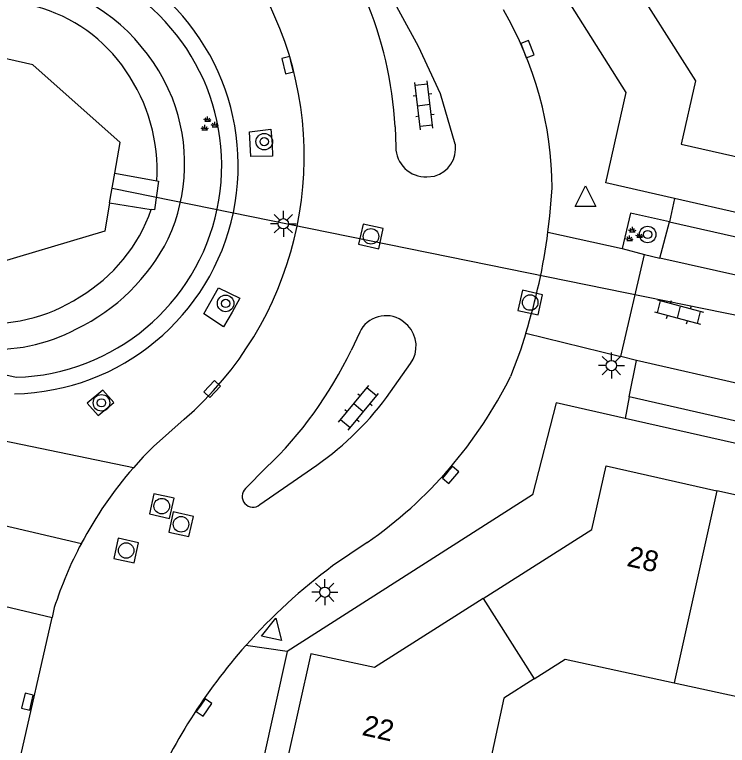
# Model space of a CAD drawing. Extents: x 128999 to 131010, y 395498 to 399007.
# Drawn here: x 129344.42 to 129378.87, y 398759.98 to 398795.32 of the extents above; entities that cross this region are included whole.
import ezdxf

# ---------------------------------------------------------------- set-up
doc = ezdxf.new("R2010")
doc.units = 0
for name, color, linetype in [('gg-anno-huisnummerreeks BGT', 7, 'Continuous'), ('gg-bbg-hoofdgebouw', 7, 'Continuous'), ('gg-bbg-tussenscheiding', 7, 'Continuous'), ('gg-knt-bovenkant onderkant talud', 7, 'Continuous'), ('gg-knt-verharding', 7, 'Continuous'), ('gg-knt-verharding nz', 7, 'Continuous'), ('gg-kntw-beschoeiing', 7, 'Continuous'), ('gg-kwrk-duiker nz buis', 7, 'Continuous'), ('gg-kwrk-uitstroombak niveau min 01', 7, 'Continuous'), ('gt-grn-groengrens', 7, 'Continuous'), ('gt-grn-weggrens', 7, 'Continuous'), ('gt-symb-boom', 7, 'Continuous'), ('gt-symb-groenvak', 7, 'Continuous'), ('gt-symb-klinker verharding', 7, 'Continuous'), ('gt-symb-kolk', 7, 'Continuous'), ('gt-symb-lichtmast', 7, 'Continuous'), ('gt-symb-rioolschacht', 7, 'Continuous'), ('gt-symb-waterafsluiter', 7, 'Continuous')]:
    doc.layers.add(name, color=color, linetype=linetype)

# ---------------------------------------------------------------- blocks, each defined once
blk = doc.blocks.new('gt0-WAFSL')
at = {"layer": 'gt-symb-waterafsluiter'}
for p, q in [((-0.5, -0.333), (0, 0.667)), ((0, 0.667), (0.5, -0.333)), ((0.5, -0.333), (-0.5, -0.333))]:
    blk.add_line(p, q, dxfattribs=at)
blk = doc.blocks.new('gt0-LMAST')
at = {"layer": 'gt-symb-lichtmast'}
for p, q in [((-0.182, 0.173), (-0.447, 0.438)), ((-0.005, 0.246), (-0.005, 0.621)), ((0.172, 0.173), (0.437, 0.438)), ((-0.255, -0.004), (-0.63, -0.004)), ((-0.182, -0.181), (-0.447, -0.446)), ((-0.005, -0.254), (-0.005, -0.629)), ((0.437, -0.446), (0.172, -0.181)), ((0.245, -0.004), (0.62, -0.004))]:
    blk.add_line(p, q, dxfattribs=at)
blk.add_circle((-0.005, -0.004), 0.25, dxfattribs=at)
blk = doc.blocks.new('gt0-GRVAK')
at = {"layer": 'gt-symb-groenvak'}
for p, q in [((-0.047, 0.214), (-0.047, 0.393)), ((-0.11, 0.189), (-0.228, 0.24)), ((-0.182, 0.153), (0.088, 0.153)), ((-0.091, 0.211), (-0.156, 0.322)), ((-0.004, 0.211), (0.061, 0.322)), ((0.015, 0.189), (0.133, 0.24)), ((0.262, -0.052), (0.197, 0.059)), ((0.305, -0.049), (0.305, 0.13)), ((0.349, -0.052), (0.414, 0.059)), ((-0.245, -0.228), (-0.363, -0.177)), ((-0.318, -0.264), (-0.047, -0.264)), ((-0.226, -0.206), (-0.291, -0.095)), ((-0.183, -0.203), (-0.183, -0.024)), ((-0.139, -0.206), (-0.074, -0.095)), ((-0.12, -0.228), (-0.002, -0.177)), ((0.243, -0.074), (0.125, -0.023)), ((0.17, -0.11), (0.441, -0.11)), ((0.368, -0.074), (0.486, -0.023))]:
    blk.add_line(p, q, dxfattribs=at)
blk = doc.blocks.new('gt0-BOOM')
at = {"layer": 'gt-symb-boom'}
for radius in [0.4, 0.2]:
    blk.add_circle((0, 0), radius, dxfattribs=at)
blk = doc.blocks.new('gt0-KL1')
at = {"layer": 'gt-symb-klinker verharding'}
for p, q in [((-0.5, 0.3), (-0.5, 0.45)), ((0.5, 0.3), (0.5, 0.45)), ((-1.15, 0.3), (1.15, 0.3)), ((-1, -0.3), (-1, 0.3)), ((0, -0.3), (0, 0.3)), ((1, -0.3), (1, 0.3)), ((-1.15, -0.3), (1.15, -0.3)), ((-0.5, -0.45), (-0.5, -0.3)), ((0.5, -0.45), (0.5, -0.3))]:
    blk.add_line(p, q, dxfattribs=at)
blk = doc.blocks.new('gt0-KOLK')
at = {"layer": 'gt-symb-kolk'}
blk.add_lwpolyline([(0, 0), (0.375, 0), (0.375, 0.4), (-0.375, 0.4), (-0.375, 0), (0, 0)], dxfattribs=at)
blk = doc.blocks.new('gt0-RS')
at = {"layer": 'gt-symb-rioolschacht'}
blk.add_lwpolyline([(-0.5, -0.5), (0.5, -0.5), (0.5, 0.5), (-0.5, 0.5)], close=True, dxfattribs=at)
blk.add_circle((0, 0), 0.375, dxfattribs=at)

msp = doc.modelspace()

# ---------------------------------------------------------------- linework, layer by layer
at = {"layer": 'gg-bbg-hoofdgebouw'}
msp.add_line((129376.301, 398762.999), (129381.84, 398761.79), dxfattribs=at)
for points in [[(129373.998, 398797.388), (129377.331, 398792.11), (129376.631, 398789.05), (129381.988, 398787.847)], [(129367.073, 398767.084), (129372.321, 398770.42), (129373.011, 398773.49), (129378.369, 398772.291)], [(129381.84, 398761.79), (129384.081, 398772.16), (129382.111, 398772.61), (129381.861, 398771.51), (129378.369, 398772.291)], [(129367.073, 398767.084), (129361.811, 398763.74), (129358.741, 398764.41), (129357.542, 398759.05)], [(129369.538, 398763.203), (129371.03, 398764.15), (129376.301, 398762.999)], [(129369.538, 398763.203), (129368.07, 398762.27), (129366.917, 398756.957)]]:
    msp.add_lwpolyline(points, dxfattribs=at)
at = {"layer": 'gg-bbg-tussenscheiding'}
for p, q in [((129378.369, 398772.291), (129376.301, 398762.999)), ((129367.073, 398767.084), (129369.538, 398763.203))]:
    msp.add_line(p, q, dxfattribs=at)
at = {"layer": 'gg-knt-bovenkant onderkant talud'}
for centre, radius, start, end in [((129343.512, 398788.407), 7.55, 33.7399, 75.1922), ((129342.853, 398787.778), 8.45, 356.653, 34.8017), ((129343.473, 398788.533), 7.996, 300.7877, 340.7294), ((129343.223, 398788.342), 7.966, 263.0791, 303.0379)]:
    msp.add_arc(centre, radius, start, end, dxfattribs=at)
at = {"layer": 'gg-knt-verharding'}
for p, q in [((129362.81, 398789.891), (129362.841, 398788.91)), ((129364.34, 398787.471), (129364.711, 398787.51)), ((129387.852, 398783.811), (129376.312, 398786.429)), ((129375.611, 398783.543), (129376.066, 398785.303)), ((129376.066, 398785.303), (129387.558, 398782.678)), ((129373.716, 398778.789), (129374.86, 398783.721)), ((129373.791, 398783.999), (129374.86, 398783.721)), ((129374.86, 398783.721), (129375.611, 398783.543)), ((129363.421, 398780.289), (129363.131, 398780.53)), ((129361.1, 398779.96), (129360.681, 398779.08)), ((129374.473, 398778.59), (129373.716, 398778.789)), ((129362.39, 398776.799), (129363.561, 398778.44)), ((129374.13, 398776.841), (129374.473, 398778.59)), ((129385.596, 398774.22), (129374.13, 398776.841)), ((129385.524, 398773.153), (129373.927, 398775.791)), ((129356.581, 398773.41), (129355.581, 398772.4)), ((129356.27, 398771.62), (129358.761, 398773.36)), ((129361.461, 398769.79), (129359.788, 398768.658)), ((129341.492, 398767.298), (129346.223, 398766.161)), ((129346.331, 398766.64), (129346.223, 398766.161)), ((129357.591, 398764.52), (129355.67, 398755.8))]:
    msp.add_line(p, q, dxfattribs=at)
for points in [[(129376.312, 398786.429), (129373.001, 398787.18), (129373.981, 398791.55), (129366.461, 398803.5), (129368.501, 398812.46)], [(129357.242, 398794.646), (129356.441, 398796.5), (129356.083, 398797.515), (129355.779, 398798.544)], [(129365.72, 398789.049), (129365.011, 398791.48), (129363.941, 398793.78), (129362.131, 398797.09)], [(129355.765, 398789.644), (129356.808, 398789.781), (129356.869, 398789.046), (129356.88, 398788.464), (129355.842, 398788.457), (129355.765, 398789.644)], [(129370.198, 398784.803), (129370.289, 398785.582), (129370.401, 398786.93)], [(129376.066, 398785.303), (129374.189, 398785.712), (129373.791, 398783.999)], [(129354.275, 398782.109), (129355.297, 398781.606), (129354.931, 398780.924), (129354.51, 398780.218), (129353.563, 398780.854), (129354.275, 398782.109)], [(129369.131, 398779.92), (129368.863, 398779.095), (129368.389, 398777.818)], [(129349.214, 398776.561), (129348.678, 398777.155), (129347.917, 398776.521), (129348.455, 398775.932), (129349.214, 398776.561)], [(129373.927, 398775.791), (129370.591, 398776.55), (129369.451, 398772.1), (129357.591, 398764.52)], [(129352.611, 398775.75), (129351.129, 398774.438), (129350.635, 398773.932), (129350.158, 398773.405)]]:
    msp.add_lwpolyline(points, dxfattribs=at)
for centre, radius, start, end in [((129344.184, 398788.019), 11.041, 271.2043, 65.0527), ((129343.907, 398788.812), 18.934, 3.267, 22.8025), ((129353.191, 398786.849), 17.21, 0.2688, 30.3606), ((129341.573, 398788.471), 16.842, 310.9486, 21.5103), ((129364.354, 398788.845), 1.382, 284.9905, 8.5102), ((129364.291, 398788.92), 1.45, 180.4046, 271.9353), ((129340.971, 398788.631), 29.477, 342.8104, 352.5374), ((129362.363, 398779.363), 1.397, 56.6679, 154.6857), ((129362.361, 398779.279), 1.464, 325.046, 43.614), ((129343.236, 398787.377), 19.317, 313.6947, 334.5636), ((129349.364, 398787.233), 21.227, 304.7424, 333.6706), ((129350.688, 398785.514), 14.591, 303.595, 323.3253), ((129364.627, 398760.761), 19.215, 138.8523, 152.1293), ((129355.936, 398772.02), 0.521, 133.0356, 309.8749), ((129364.635, 398760.744), 19.23, 152.093, 162.144), ((129376.237, 398746.513), 27.586, 126.6039, 138.4602), ((129376.165, 398746.579), 27.488, 138.4655, 156.9544)]:
    msp.add_arc(centre, radius, start, end, dxfattribs=at)
at = {"layer": 'gg-knt-verharding nz'}
for p, q in [((129387.207, 398780.921), (129375.611, 398783.543)), ((129385.986, 398775.962), (129374.473, 398778.59)), ((129344.422, 398758.211), (129346.223, 398766.161))]:
    msp.add_line(p, q, dxfattribs=at)
for centre, radius, start, end in [((129343.269, 398787.728), 9.461, 21.9973, 69.2946), ((129343.92, 398788.108), 8.716, 335.3744, 21.288), ((129343.148, 398788.884), 9.749, 295.9059, 333.1171), ((129343.451, 398787.554), 8.425, 265.0313, 298.0068)]:
    msp.add_arc(centre, radius, start, end, dxfattribs=at)
at = {"layer": 'gg-kntw-beschoeiing'}
for points in [[(129349.255, 398787.651), (129349.511, 398789.13), (129345.301, 398792.89), (129290.211, 398805.4), (129287.811, 398803.86), (129286.739, 398804.127)], [(129349.006, 398786.21), (129348.771, 398784.85), (129342.811, 398783.08), (129288.17, 398795.4), (129286.791, 398797.76), (129285.385, 398798.111)]]:
    msp.add_lwpolyline(points, dxfattribs=at)
at = {"layer": 'gg-kwrk-duiker nz buis'}
msp.add_line((129349.13, 398786.931), (129388.594, 398778.893), dxfattribs=at)
at = {"layer": 'gg-kwrk-uitstroombak niveau min 01'}
for p, q in [((129349.006, 398786.21), (129349.255, 398787.651)), ((129349.255, 398787.651), (129351.288, 398787.285)), ((129349.006, 398786.21), (129351.021, 398785.894))]:
    msp.add_line(p, q, dxfattribs=at)
msp.add_lwpolyline([(129351.288, 398787.285), (129351.371, 398787.27), (129351.171, 398785.87), (129351.021, 398785.894)], dxfattribs=at)
at = {"layer": 'gt-grn-groengrens'}
msp.add_lwpolyline([(129294.84, 398788.115), (129295.015, 398788.895), (129344.495, 398777.782)], dxfattribs=at)
msp.add_arc((129344.184, 398788.019), 10.242, 271.7427, 64.5787, dxfattribs=at)
at = {"layer": 'gt-grn-weggrens'}
for p, q in [((129376.312, 398786.429), (129376.066, 398785.303)), ((129370.198, 398784.803), (129373.791, 398783.999)), ((129369.131, 398779.92), (129373.716, 398778.789)), ((129374.13, 398776.841), (129373.927, 398775.791)), ((129350.158, 398773.405), (129343.86, 398774.709)), ((129343.005, 398770.82), (129347.641, 398769.744)), ((129357.591, 398764.52), (129355.589, 398764.806))]:
    msp.add_line(p, q, dxfattribs=at)

# ---------------------------------------------------------------- block references
at = {"layer": 'gt-symb-boom'}
for p in [(129356.483, 398789.173), (129375.017, 398784.684), (129354.616, 398781.351), (129348.614, 398776.544)]:
    msp.add_blockref('gt0-BOOM', p, dxfattribs=at)
at = {"layer": 'gt-symb-groenvak'}
for p in [(129353.791, 398790.004), (129374.324, 398784.659)]:
    msp.add_blockref('gt0-GRVAK', p, dxfattribs=at)
at = {"layer": 'gt-symb-klinker verharding'}
for p, rotation in [((129364.196, 398790.931), 96.94741065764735), ((129376.534, 398780.931), -15.00891367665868), ((129361.041, 398776.299), 50.5613752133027)]:
    msp.add_blockref('gt0-KL1', p, dxfattribs=dict(at, rotation=rotation))
at = {"layer": 'gt-symb-kolk'}
for p, rotation in [((129369.021, 398793.576), -69.62510008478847), ((129357.806, 398792.919), 103.77214543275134), ((129354.117, 398777.075), 46.49997134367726), ((129365.343, 398773.185), -130.70074480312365), ((129345.232, 398762.048), 76.64465903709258), ((129353.411, 398761.927), -124.73862528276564)]:
    msp.add_blockref('gt0-KOLK', p, dxfattribs=dict(at, rotation=rotation))
at = {"layer": 'gt-symb-lichtmast'}
for p in [(129357.411, 398785.206), (129373.271, 398778.35), (129359.415, 398767.391)]:
    msp.add_blockref('gt0-LMAST', p, dxfattribs=at)
at = {"layer": 'gt-symb-rioolschacht'}
for p, rotation in [((129361.642, 398784.593), 77.40904938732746), ((129369.341, 398781.392), 77.40904938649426), ((129351.528, 398771.549), 77.40904938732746), ((129352.461, 398770.673), 77.40904938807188), ((129349.808, 398769.403), 77.40904938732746)]:
    msp.add_blockref('gt0-RS', p, dxfattribs=dict(at, rotation=rotation))
at = {"layer": 'gt-symb-waterafsluiter'}
msp.add_blockref('gt0-WAFSL', (129372.009, 398786.375), dxfattribs=at)
at = {"layer": 'gt-symb-waterafsluiter', "rotation": -12.298855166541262}
msp.add_blockref('gt0-WAFSL', (129356.906, 398765.476), dxfattribs=at)

# ---------------------------------------------------------------- texts
at = {"layer": 'gg-anno-huisnummerreeks BGT'}
for s, p in [('28', (129373.967, 398768.664)), ('22', (129361.167, 398760.488))]:
    msp.add_text(s, height=1, rotation=347.4, dxfattribs=at).set_placement(p)

doc.saveas('drawing.dxf')
